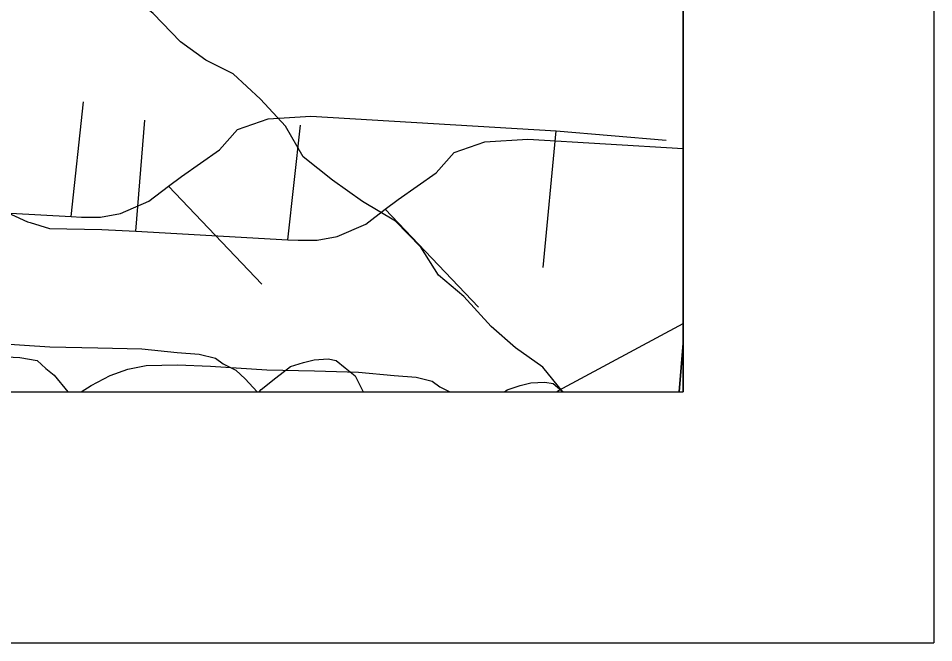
# Model space of a CAD drawing. Extents: x -38.2 to 41.9, y -4 to 24.9.
# Drawn here: x 8.6349 to 9, y 14 to 14.2489 of the extents above; entities that cross this region are included whole.
import ezdxf

# ---------------------------------------------------------------- set-up
doc = ezdxf.new("R2010")
doc.units = 0
for name, color, linetype in [('GM_X_City_Street', 7, 'Continuous'), ('GM_X_County_Road', 7, 'Continuous'), ('GM_X_Interchange_Ramps', 7, 'Continuous'), ('GM_X_Interstate_Location', 7, 'Continuous'), ('GM_X_Minor_River', 7, 'Continuous'), ('SH_Cut_Line', 7, 'Continuous'), ('SH_Data', 7, 'Continuous')]:
    doc.layers.add(name, color=color, linetype=linetype)

msp = doc.modelspace()

# ---------------------------------------------------------------- linework, layer by layer
at = {"layer": 'GM_X_City_Street'}
for p, q in [((8.65591, 14.16985), (8.66092, 14.21555)), ((8.84419, 14.14962), (8.84947, 14.20408)), ((8.73201, 14.14295), (8.69476, 14.18197))]:
    msp.add_line(p, q, dxfattribs=at)
for points in [[(8.55305, 14.1767), (8.56079, 14.17433), (8.58164, 14.17392), (8.59527, 14.17317), (8.65591, 14.16985), (8.66006, 14.16963), (8.66765, 14.16961), (8.67561, 14.17112), (8.68698, 14.17604), (8.69476, 14.18197), (8.69989, 14.18589), (8.71507, 14.19649), (8.72226, 14.20459), (8.73452, 14.20886), (8.75157, 14.20992), (8.84947, 14.20408), (8.89322, 14.20034)], [(8.56361, 14.1), (8.56517, 14.10198), (8.5701, 14.10685), (8.57064, 14.10738), (8.57748, 14.11176), (8.58502, 14.11571), (8.59205, 14.1182), (8.59936, 14.11974), (8.61186, 14.11997), (8.62503, 14.11941), (8.64747, 14.118), (8.66652, 14.11758), (8.68409, 14.11708), (8.69828, 14.11569), (8.70703, 14.11507), (8.71349, 14.11349), (8.71657, 14.11122), (8.72165, 14.10861), (8.72536, 14.10517), (8.73014, 14.1)], [(8.73096, 14.1), (8.73175, 14.10098), (8.73752, 14.10562), (8.74345, 14.11005), (8.74857, 14.11175), (8.75289, 14.11275), (8.75843, 14.1131), (8.76167, 14.1125), (8.76525, 14.10962), (8.76917, 14.10636), (8.77149, 14.10189), (8.77237, 14.1)]]:
    msp.add_lwpolyline(points, dxfattribs=at)
at = {"layer": 'GM_X_County_Road'}
for points in [[(6.31176, 14.1), (8.9, 14.1), (8.9, 15.11975)], [(6.39874, 14.1), (8.9, 14.1), (8.9, 15.11433)], [(8.84956, 14.1), (8.85028, 14.10052), (8.9, 14.12722)]]:
    msp.add_lwpolyline(points, dxfattribs=at)
at = {"layer": 'GM_X_Interchange_Ramps'}
for points in [[(6.31263, 14.1), (8.89843, 14.1), (8.9, 14.11944), (8.9, 16.22718), (7.96963, 16.27524), (7.69014, 16.28944), (7.5793, 16.29614), (7.34417, 16.31068), (7.13357, 16.31975), (6.42632, 16.3595)], [(6.39951, 14.1), (8.9, 14.1), (8.9, 16.22246), (8.0561, 16.26605), (7.77662, 16.28025), (7.66578, 16.28695), (7.43065, 16.30149), (7.22005, 16.31056), (6.5128, 16.35031)]]:
    msp.add_lwpolyline(points, dxfattribs=at)
msp.add_lwpolyline([(8.89843, 14.1), (8.9, 14.1), (8.9, 14.11944)], close=True, dxfattribs=at)
at = {"layer": 'GM_X_Interstate_Location'}
for p, q in [((8.68175, 14.16399), (8.68526, 14.20835)), ((8.74239, 14.16066), (8.7474, 14.20636)), ((8.81848, 14.13376), (8.78124, 14.17278))]:
    msp.add_line(p, q, dxfattribs=at)
for points in [[(8.63953, 14.16751), (8.64727, 14.16514), (8.66811, 14.16473), (8.68175, 14.16399), (8.74239, 14.16066), (8.74654, 14.16044), (8.75412, 14.16042), (8.76208, 14.16193), (8.77346, 14.16685), (8.78124, 14.17278), (8.78637, 14.1767), (8.80155, 14.1873), (8.80874, 14.1954), (8.82099, 14.19967), (8.83805, 14.20073), (8.9, 14.19703)], [(8.41275, 14.18601), (8.42184, 14.18181), (8.43585, 14.1761), (8.44456, 14.17342), (8.4779, 14.17148), (8.58665, 14.16637), (8.59915, 14.16711), (8.60673, 14.16938), (8.61584, 14.17544), (8.61888, 14.17923), (8.62042, 14.17805), (8.62683, 14.17314), (8.62863, 14.17232), (8.63856, 14.16781), (8.63953, 14.16751)], [(8.5306, 14.11897), (8.63547, 14.11375), (8.64233, 14.11252), (8.64588, 14.10928), (8.64911, 14.10662), (8.65463, 14.1)], [(8.65994, 14.1), (8.66396, 14.10257), (8.6715, 14.10652), (8.67853, 14.10901), (8.68583, 14.11055), (8.69834, 14.11078), (8.7115, 14.11022), (8.73395, 14.10881), (8.753, 14.10839), (8.77057, 14.10789), (8.78476, 14.1065), (8.79351, 14.10588), (8.79997, 14.1043), (8.80305, 14.10203), (8.807, 14.1)], [(8.82877, 14.1), (8.82992, 14.10086), (8.83504, 14.10256), (8.83936, 14.10356), (8.84491, 14.10391), (8.84815, 14.10331), (8.85173, 14.10043), (8.85225, 14.1)]]:
    msp.add_lwpolyline(points, dxfattribs=at)
at = {"layer": 'GM_X_Minor_River'}
msp.add_lwpolyline([(8.85212, 14.1), (8.84407, 14.1098), (8.83318, 14.11756), (8.82344, 14.12607), (8.81261, 14.138), (8.80249, 14.14651), (8.79544, 14.15763), (8.78534, 14.16804), (8.77218, 14.17584), (8.76016, 14.18437), (8.74854, 14.19366), (8.7415, 14.20593), (8.73141, 14.21671), (8.72055, 14.22675), (8.70964, 14.23223), (8.6995, 14.2396), (8.68866, 14.25078), (8.67704, 14.26045), (8.66653, 14.26821), (8.65798, 14.28087), (8.65131, 14.29237), (8.63929, 14.30053), (8.62878, 14.30828)], dxfattribs=at)
at = {"layer": 'SH_Cut_Line'}
msp.add_lwpolyline([(2.1, 14.1), (8.9, 14.1), (8.9, 16.22718), (7.96963, 16.27524), (7.69014, 16.28944), (7.5793, 16.29614), (7.34417, 16.31068), (7.13357, 16.31975), (6.42632, 16.3595), (6.41299, 16.36022), (5.98531, 16.37641), (5.68741, 16.39544)], dxfattribs=at)
at = {"layer": 'SH_Data'}
for p, q in [((9, 21), (9, 14)), ((8.9, 17.70631), (8.9, 14.1)), ((2.1, 14.1), (8.9, 14.1)), ((2, 14), (9, 14))]:
    msp.add_line(p, q, dxfattribs=at)

doc.saveas('drawing.dxf')
